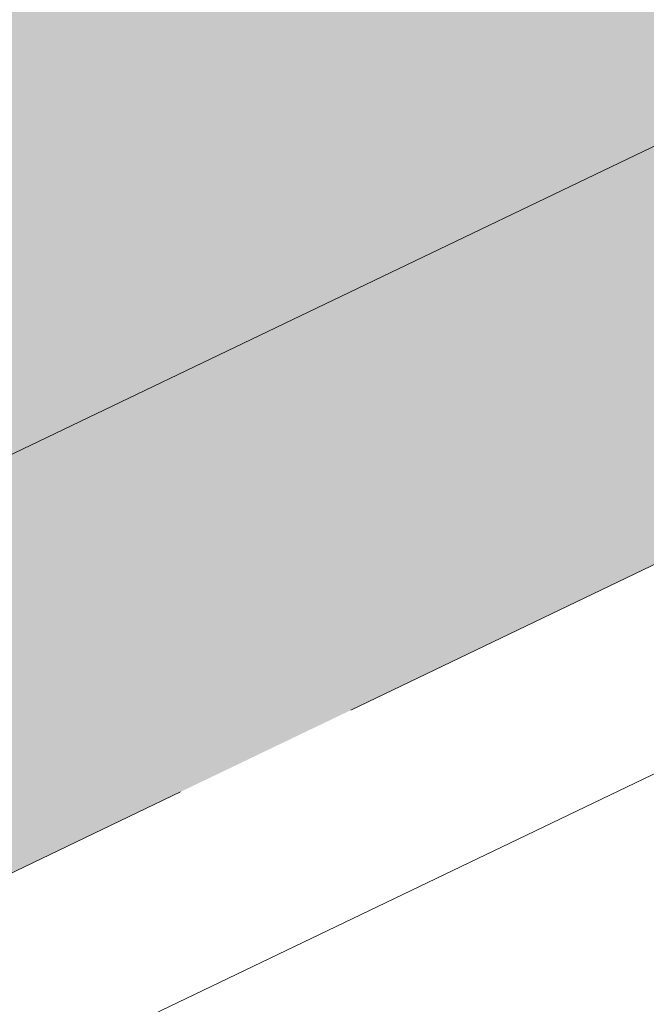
# Model space of a CAD drawing. Header units: metres. Extents: x 163628 to 167676, y 402708 to 405373.
# Tile 589 of 656: x 166402.245 to 166402.909, y 404375.446 to 404376.49. Entities that reach past the tile are written whole.
import ezdxf

# ---------------------------------------------------------------- set-up
doc = ezdxf.new("R2010")
doc.units = ezdxf.units.M
doc.linetypes.add('X-CA190022.004-UO-DWM_Snelfietsroute$0$VH-OPSLUITBAND_150X250', pattern=[24, 16, -2, 4, -2])
doc.layers.add('X-CA190022.004-UO-ARC_Arcering$0$N-WE-VH-VERHARDING-FIETSSTRAAT_GRIJS-A', color=251, linetype='Continuous', lineweight=0, transparency=0.5)
doc.layers.add('X-CA190022.004-UO-ARC_Arcering$0$N-WE-VH-VERHARDING-FIETSSTRAAT_ROOD-A', color=13, linetype='Continuous', lineweight=0, transparency=0.5)
for name, color, linetype, lineweight in [('X-CA190022.004-UO-DWM_Snelfietsroute$0$N-WE-VH-KANTOPSLUITING_ACHTERKANTBAND-G', 7, 'Continuous', 18), ('X-CA190022.004-UO-DWM_Snelfietsroute$0$N-WE-VH-KANTOPSLUITING_OPSLUITBAND_200X250-G', 7, 'X-CA190022.004-UO-DWM_Snelfietsroute$0$VH-OPSLUITBAND_150X250', 18), ('X-CA190022.004-UO-DWM_Snelfietsroute$0$N-WE-VH-VERHARDING-G', 7, 'Continuous', 18)]:
    doc.layers.add(name, color=color, linetype=linetype, lineweight=lineweight)

msp = doc.modelspace()

# ---------------------------------------------------------------- hatches: boundary and pattern name
at = {"layer": 'X-CA190022.004-UO-ARC_Arcering$0$N-WE-VH-VERHARDING-FIETSSTRAAT_GRIJS-A'}
h = msp.add_hatch(color=256, dxfattribs=at)
h.dxf.hatch_style = 1
h.paths.add_polyline_path([(166407.5645, 404378.1444), (166407.3914, 404378.5049), (166403.0276, 404376.4094), (166398.5204, 404374.245), (166394.7804, 404372.4489), (166394.9535, 404372.0884), (166398.6935, 404373.8844), (166403.2008, 404376.0488)])
at = {"layer": 'X-CA190022.004-UO-ARC_Arcering$0$N-WE-VH-VERHARDING-FIETSSTRAAT_ROOD-A'}
h = msp.add_hatch(color=256, dxfattribs=at)
h.dxf.hatch_style = 1
h.paths.add_polyline_path([(166403.0276, 404376.4094), (166407.3914, 404378.5049), (166405.6598, 404382.1107), (166405.5955, 404382.0799), (166401.0883, 404379.9154), (166396.581, 404377.751), (166393.0488, 404376.0547), (166394.7804, 404372.4489), (166398.5204, 404374.245)])

# ---------------------------------------------------------------- linework, layer by layer
at = {"layer": 'X-CA190022.004-UO-DWM_Snelfietsroute$0$N-WE-VH-KANTOPSLUITING_ACHTERKANTBAND-G', "ltscale": 0.2, "flags": 128}
msp.add_lwpolyline([(166459.1772, 404402.7078), (166270.4232, 404312.0649)], dxfattribs=at)
at = {"layer": 'X-CA190022.004-UO-DWM_Snelfietsroute$0$N-WE-VH-KANTOPSLUITING_OPSLUITBAND_200X250-G', "ltscale": 0.1, "flags": 128}
msp.add_lwpolyline([(166515.1916, 404426.924), (166514.4973, 404426.3888), (166513.5852, 404425.7487), (166513.491, 404425.6864), (166512.6334, 404425.1492), (166511.6585, 404424.6014), (166510.8893, 404424.213), (166478.7814, 404408.7687), (166478.1585, 404408.4818), (166477.1143, 404408.0564), (166476.7091, 404407.9091), (166476.0375, 404407.6859), (166474.9526, 404407.3789), (166474.5562, 404407.2827), (166465.8372, 404405.2588), (166465.211, 404405.1069), (166464.3105, 404404.8654), (166463.4182, 404404.5984), (166462.5316, 404404.3054), (166462.4016, 404404.26), (166461.6586, 404403.9888), (166460.792, 404403.6463), (166459.936, 404403.2793), (166459.0919, 404402.8887), (166270.3353, 404312.2446), (166269.8575, 404312.0062), (166269.0849, 404311.5811), (166268.3361, 404311.1189), (166267.6114, 404310.6199), (166266.9119, 404310.0849), (166266.342, 404309.6058), (166266.2443, 404309.5194), (166265.5992, 404308.9148), (166264.988, 404308.2818), (166264.4092, 404307.619), (166263.8643, 404306.9281), (166263.3526, 404306.208), (166263.2099, 404305.9928), (166262.7667, 404305.3393), (166262.1, 404304.4413), (166261.3883, 404303.5766), (166260.6343, 404302.7486), (166260.5068, 404302.6219)], dxfattribs=at)
at = {"layer": 'X-CA190022.004-UO-DWM_Snelfietsroute$0$N-WE-VH-VERHARDING-G', "flags": 128}
msp.add_lwpolyline([(166458.9211, 404403.2504), (166270.1594, 404312.6038)], dxfattribs=at)

doc.saveas('drawing.dxf')
